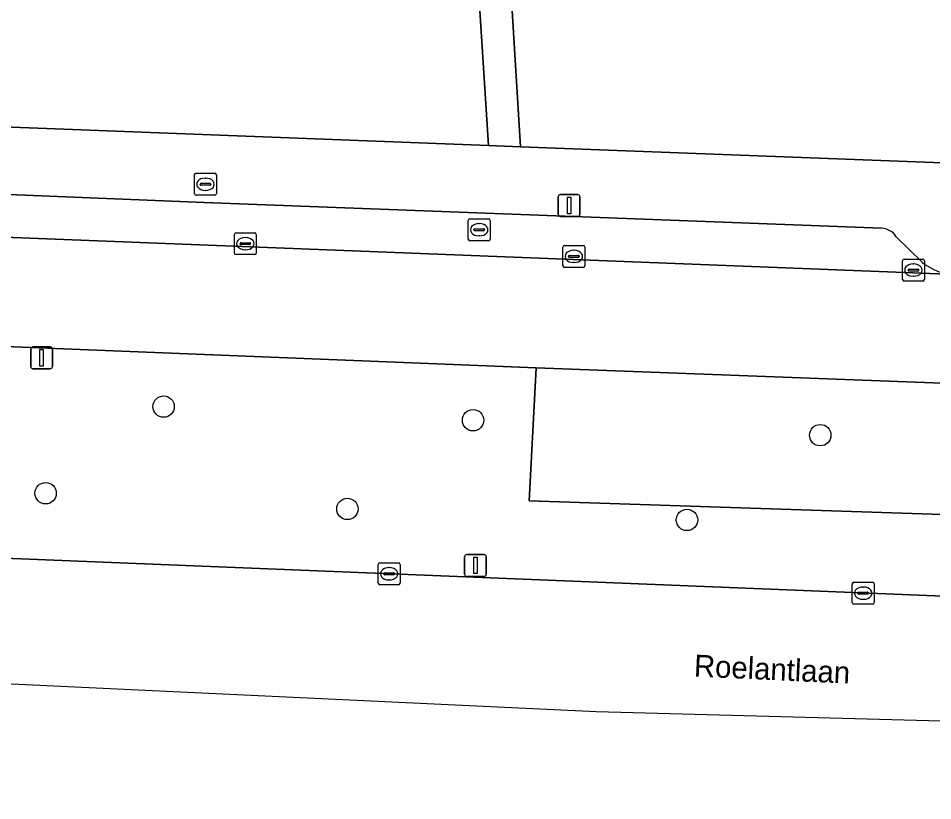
# Model space of a CAD drawing. Extents: x 159680 to 160786, y 387323 to 388340.
# Drawn here: x 160651.16 to 160692.96, y 387486.64 to 387522.39 of the extents above; entities that cross this region are included whole.
import ezdxf

# ---------------------------------------------------------------- set-up
doc = ezdxf.new("R2010")
doc.units = 0
for name, color, linetype in [('IMGEO_Boom', 7, 'Continuous'), ('IMGEO_Erf', 7, 'Continuous'), ('IMGEO_Groenvoorziening', 7, 'Continuous'), ('IMGEO_Kolk', 7, 'Continuous'), ('IMGEO_Lichtmast', 7, 'Continuous'), ('IMGEO_Openbare_ruimte_label', 7, 'Continuous'), ('IMGEO_Parkeervlak_open', 7, 'Continuous'), ('IMGEO_Rijbaan_lokaal_open', 7, 'Continuous'), ('IMGEO_Rioolput', 7, 'Continuous'), ('IMGEO_Verkeerseiland_groen', 7, 'Continuous'), ('IMGEO_Voetpad_open', 7, 'Continuous')]:
    doc.layers.add(name, color=color, linetype=linetype)

msp = doc.modelspace()

# ---------------------------------------------------------------- linework, layer by layer
at = {"layer": 'IMGEO_Boom'}
for centre in [(160657.803, 387504.648), (160671.947, 387504.025), (160687.815, 387503.341), (160652.411, 387500.689), (160666.206, 387499.971), (160681.725, 387499.47)]:
    msp.add_circle(centre, 0.489, dxfattribs=at)
at = {"layer": 'IMGEO_Erf'}
msp.add_lwpolyline([(160671.422, 387535.808), (160670.463, 387535.746), (160670.764, 387531.084), (160663.921, 387530.643), (160657.629, 387530.237), (160651.337, 387529.831), (160645.045, 387529.425), (160638.752, 387529.019), (160632.461, 387528.613), (160626.169, 387528.207), (160619.877, 387527.801), (160613.864, 387527.413), (160614.419, 387518.812), (160672.649, 387516.579)], close=True, dxfattribs=at)
msp.add_lwpolyline([(160673.709, 387523.245), (160674.122, 387516.523), (160698.213, 387515.6)], dxfattribs=at)
at = {"layer": 'IMGEO_Groenvoorziening'}
msp.add_lwpolyline([(160710.438, 387499.153), (160710.835, 387504.989), (160709.41, 387505.047), (160695.397, 387505.634), (160674.827, 387506.422), (160674.508, 387500.338)], close=True, dxfattribs=at)
at = {"layer": 'IMGEO_Kolk'}
for p, q in [((160661.039, 387511.666), (160661.039, 387512.518)), ((160661.114, 387512.592), (160661.966, 387512.592)), ((160662.04, 387512.518), (160662.04, 387511.666)), ((160661.298, 387512.086), (160661.298, 387512.098)), ((160661.341, 387512.135), (160661.739, 387512.135)), ((160661.527, 387512.372), (160661.552, 387512.372)), ((160661.782, 387512.098), (160661.782, 387512.086)), ((160661.736, 387512.049), (160661.338, 387512.049)), ((160661.55, 387511.812), (160661.525, 387511.812)), ((160676.055, 387511.085), (160676.055, 387511.937)), ((160676.13, 387512.011), (160676.982, 387512.011)), ((160676.543, 387511.791), (160676.568, 387511.791)), ((160677.056, 387511.937), (160677.056, 387511.085)), ((160661.966, 387511.592), (160661.114, 387511.592)), ((160676.314, 387511.505), (160676.314, 387511.517)), ((160676.752, 387511.468), (160676.354, 387511.468)), ((160676.357, 387511.554), (160676.755, 387511.554)), ((160676.566, 387511.231), (160676.541, 387511.231)), ((160676.798, 387511.517), (160676.798, 387511.505)), ((160691.576, 387510.46), (160691.576, 387511.312)), ((160691.651, 387511.386), (160692.503, 387511.386)), ((160692.577, 387511.312), (160692.577, 387510.46)), ((160676.982, 387511.011), (160676.13, 387511.011)), ((160691.835, 387510.88), (160691.835, 387510.892)), ((160692.273, 387510.843), (160691.875, 387510.843)), ((160691.878, 387510.929), (160692.276, 387510.929)), ((160692.064, 387511.166), (160692.089, 387511.166)), ((160692.319, 387510.892), (160692.319, 387510.88)), ((160692.503, 387510.386), (160691.651, 387510.386)), ((160692.087, 387510.606), (160692.062, 387510.606)), ((160667.612, 387496.581), (160667.612, 387497.433)), ((160667.687, 387497.507), (160668.539, 387497.507)), ((160668.613, 387497.433), (160668.613, 387496.581)), ((160667.871, 387497.001), (160667.871, 387497.013)), ((160667.914, 387497.05), (160668.312, 387497.05)), ((160668.1, 387497.287), (160668.125, 387497.287)), ((160668.355, 387497.013), (160668.355, 387497.001)), ((160668.309, 387496.964), (160667.911, 387496.964)), ((160668.123, 387496.727), (160668.098, 387496.727)), ((160689.356, 387496.619), (160690.208, 387496.619)), ((160668.539, 387496.507), (160667.687, 387496.507)), ((160689.281, 387495.693), (160689.281, 387496.545)), ((160689.769, 387496.399), (160689.794, 387496.399)), ((160690.282, 387496.545), (160690.282, 387495.693)), ((160689.54, 387496.113), (160689.54, 387496.125)), ((160689.978, 387496.076), (160689.58, 387496.076)), ((160689.583, 387496.162), (160689.981, 387496.162)), ((160689.792, 387495.839), (160689.767, 387495.839)), ((160690.024, 387496.125), (160690.024, 387496.113)), ((160690.208, 387495.619), (160689.356, 387495.619))]:
    msp.add_line(p, q, dxfattribs=at)
for points in [[(160661.039, 387511.666), (160661.039, 387512.518)], [(160661.114, 387512.592), (160661.966, 387512.592)], [(160662.04, 387512.518), (160662.04, 387511.666)], [(160676.055, 387511.085), (160676.055, 387511.937)], [(160676.13, 387512.011), (160676.982, 387512.011)], [(160677.056, 387511.937), (160677.056, 387511.085)], [(160661.966, 387511.592), (160661.114, 387511.592)], [(160691.576, 387510.46), (160691.576, 387511.312)], [(160691.651, 387511.386), (160692.503, 387511.386)], [(160692.577, 387511.312), (160692.577, 387510.46)], [(160676.982, 387511.011), (160676.13, 387511.011)], [(160692.503, 387510.386), (160691.651, 387510.386)], [(160667.612, 387496.581), (160667.612, 387497.433)], [(160667.687, 387497.507), (160668.539, 387497.507)], [(160668.613, 387497.433), (160668.613, 387496.581)], [(160689.356, 387496.619), (160690.208, 387496.619)], [(160668.539, 387496.507), (160667.687, 387496.507)], [(160689.281, 387495.693), (160689.281, 387496.545)], [(160690.282, 387496.545), (160690.282, 387495.693)], [(160690.208, 387495.619), (160689.356, 387495.619)]]:
    msp.add_lwpolyline(points, dxfattribs=at)
for centre, radius, start, end in [((160661.116, 387512.516), 0.0765, 91.552, 178.448), ((160661.116, 387512.516), 0.0765, 91.552, 178.448), ((160661.964, 387512.516), 0.0765, 1.552, 88.448), ((160661.964, 387512.516), 0.0765, 1.552, 88.448), ((160661.338, 387512.095), 0.0403, 85.8775, 175.7526), ((160661.335, 387512.085), 0.0366, 178.938, 274.7102), ((160661.739, 387512.092), 0.043, 264.8664, 352.4533), ((160661.743, 387512.097), 0.0386, 1.7309, 96.639), ((160661.116, 387511.668), 0.0765, 181.552, 268.448), ((160661.116, 387511.668), 0.0765, 181.552, 268.448), ((160661.964, 387511.668), 0.0765, 271.552, 358.448), ((160661.964, 387511.668), 0.0765, 271.552, 358.448), ((160676.132, 387511.935), 0.0765, 91.552, 178.448), ((160676.132, 387511.935), 0.0765, 91.552, 178.448), ((160676.98, 387511.935), 0.0765, 1.552, 88.448), ((160676.98, 387511.935), 0.0765, 1.552, 88.448), ((160676.354, 387511.514), 0.0403, 85.8775, 175.7526), ((160676.351, 387511.504), 0.0366, 178.938, 274.7102), ((160676.755, 387511.511), 0.043, 264.8664, 352.4533), ((160676.759, 387511.516), 0.0386, 1.7309, 96.639), ((160691.653, 387511.31), 0.0765, 91.552, 178.448), ((160691.653, 387511.31), 0.0765, 91.552, 178.448), ((160692.501, 387511.31), 0.0765, 1.552, 88.448), ((160692.501, 387511.31), 0.0765, 1.552, 88.448), ((160676.132, 387511.087), 0.0765, 181.552, 268.448), ((160676.132, 387511.087), 0.0765, 181.552, 268.448), ((160676.98, 387511.087), 0.0765, 271.552, 358.448), ((160676.98, 387511.087), 0.0765, 271.552, 358.448), ((160691.875, 387510.889), 0.0403, 85.8775, 175.7526), ((160691.872, 387510.879), 0.0366, 178.938, 274.7102), ((160692.276, 387510.886), 0.043, 264.8664, 352.4533), ((160692.28, 387510.891), 0.0386, 1.7309, 96.639), ((160691.653, 387510.462), 0.0765, 181.552, 268.448), ((160691.653, 387510.462), 0.0765, 181.552, 268.448), ((160692.501, 387510.462), 0.0765, 271.552, 358.448), ((160692.501, 387510.462), 0.0765, 271.552, 358.448), ((160667.689, 387497.431), 0.0765, 91.552, 178.448), ((160667.689, 387497.431), 0.0765, 91.552, 178.448), ((160668.537, 387497.431), 0.0765, 1.552, 88.448), ((160668.537, 387497.431), 0.0765, 1.552, 88.448), ((160667.911, 387497.01), 0.0403, 85.8775, 175.7526), ((160668.316, 387497.012), 0.0386, 1.7309, 96.639), ((160667.908, 387497), 0.0366, 178.938, 274.7102), ((160668.312, 387497.007), 0.043, 264.8664, 352.4533), ((160689.358, 387496.543), 0.0765, 91.552, 178.448), ((160689.358, 387496.543), 0.0765, 91.552, 178.448), ((160690.206, 387496.543), 0.0765, 1.552, 88.448), ((160690.206, 387496.543), 0.0765, 1.552, 88.448), ((160667.689, 387496.583), 0.0765, 181.552, 268.448), ((160667.689, 387496.583), 0.0765, 181.552, 268.448), ((160668.537, 387496.583), 0.0765, 271.552, 358.448), ((160668.537, 387496.583), 0.0765, 271.552, 358.448), ((160689.58, 387496.122), 0.0403, 85.8775, 175.7526), ((160689.577, 387496.112), 0.0366, 178.938, 274.7102), ((160689.981, 387496.119), 0.043, 264.8664, 352.4533), ((160689.985, 387496.124), 0.0386, 1.7309, 96.639), ((160689.358, 387495.695), 0.0765, 181.552, 268.448), ((160689.358, 387495.695), 0.0765, 181.552, 268.448), ((160690.206, 387495.695), 0.0765, 271.552, 358.448), ((160690.206, 387495.695), 0.0765, 271.552, 358.448)]:
    msp.add_arc(centre, radius, start, end, dxfattribs=at)
for centre, major_axis, ratio, start_param, end_param in [((160661.526, 387512.092), (-0.387, 0.002), 0.722429, 4.712389, 7.853982), ((160661.551, 387512.092), (-0.39, 0.002), 0.717154, 1.570796, 4.712389), ((160676.542, 387511.511), (-0.387, 0.002), 0.722429, 4.712389, 7.853982), ((160676.567, 387511.511), (-0.39, 0.002), 0.717154, 1.570796, 4.712389), ((160692.063, 387510.886), (-0.387, 0.002), 0.722429, 4.712389, 7.853982), ((160692.088, 387510.886), (-0.39, 0.002), 0.717154, 1.570796, 4.712389), ((160668.099, 387497.007), (-0.387, 0.002), 0.722429, 4.712389, 7.853982), ((160668.124, 387497.007), (-0.39, 0.002), 0.717154, 1.570796, 4.712389), ((160689.768, 387496.119), (-0.387, 0.002), 0.722429, 4.712389, 7.853982), ((160689.793, 387496.119), (-0.39, 0.002), 0.717154, 1.570796, 4.712389)]:
    msp.add_ellipse(centre, major_axis=major_axis, ratio=ratio, start_param=start_param, end_param=end_param, dxfattribs=at)
at = {"layer": 'IMGEO_Lichtmast'}
for p, q in [((160675.842, 387513.435), (160675.842, 387514.235)), ((160675.842, 387514.235), (160675.842, 387513.435)), ((160675.942, 387514.335), (160676.732, 387514.335)), ((160676.732, 387514.335), (160675.942, 387514.335)), ((160676.832, 387514.235), (160676.832, 387513.435)), ((160676.832, 387513.435), (160676.832, 387514.235)), ((160676.732, 387513.335), (160675.942, 387513.335)), ((160675.942, 387513.335), (160676.732, 387513.335)), ((160651.732, 387506.476), (160651.732, 387507.276)), ((160651.732, 387507.276), (160651.732, 387506.476)), ((160651.832, 387507.376), (160652.622, 387507.376)), ((160652.622, 387507.376), (160651.832, 387507.376)), ((160652.722, 387507.276), (160652.722, 387506.476)), ((160652.722, 387506.476), (160652.722, 387507.276)), ((160652.622, 387506.376), (160651.832, 387506.376)), ((160651.832, 387506.376), (160652.622, 387506.376)), ((160671.659, 387497.887), (160672.449, 387497.887)), ((160672.449, 387497.887), (160671.659, 387497.887)), ((160671.559, 387496.987), (160671.559, 387497.787)), ((160671.559, 387497.787), (160671.559, 387496.987)), ((160672.549, 387497.787), (160672.549, 387496.987)), ((160672.549, 387496.987), (160672.549, 387497.787)), ((160672.449, 387496.887), (160671.659, 387496.887)), ((160671.659, 387496.887), (160672.449, 387496.887))]:
    msp.add_line(p, q, dxfattribs=at)
for points in [[(160676.262, 387514.21), (160676.412, 387514.21), (160676.412, 387513.46), (160676.262, 387513.46), (160676.262, 387514.21)], [(160652.152, 387507.251), (160652.302, 387507.251), (160652.302, 387506.501), (160652.152, 387506.501), (160652.152, 387507.251)], [(160671.979, 387497.762), (160672.129, 387497.762), (160672.129, 387497.012), (160671.979, 387497.012), (160671.979, 387497.762)]]:
    msp.add_lwpolyline(points, dxfattribs=at)
for centre, start, end in [((160675.942, 387514.235), 90, 180), ((160675.942, 387514.235), 90, 180), ((160676.732, 387514.235), 0, 90), ((160676.732, 387514.235), 360, 90), ((160675.942, 387513.435), 180, 270), ((160675.942, 387513.435), 180, 270), ((160676.732, 387513.435), 270, 0), ((160676.732, 387513.435), 270, 0), ((160651.832, 387507.276), 90, 180), ((160651.832, 387507.276), 90, 180), ((160652.622, 387507.276), 0, 90), ((160652.622, 387507.276), 360, 90), ((160651.832, 387506.476), 180, 270), ((160651.832, 387506.476), 180, 270), ((160652.622, 387506.476), 270, 0), ((160652.622, 387506.476), 270, 0), ((160671.659, 387497.787), 90, 180), ((160671.659, 387497.787), 90, 180), ((160672.449, 387497.787), 0, 90), ((160672.449, 387497.787), 360, 90), ((160671.659, 387496.987), 180, 270), ((160671.659, 387496.987), 180, 270), ((160672.449, 387496.987), 270, 0), ((160672.449, 387496.987), 270, 0)]:
    msp.add_arc(centre, 0.1, start, end, dxfattribs=at)
at = {"layer": 'IMGEO_Parkeervlak_open'}
for points in [[(160690.617, 387512.802), (160659.659, 387513.975), (160530.865, 387519.238)], [(160527.787, 387517.364), (160609.027, 387514.034), (160612.475, 387513.887), (160693.596, 387510.695)], [(160692.469, 387511.241), (160691.292, 387512.412)]]:
    msp.add_lwpolyline(points, dxfattribs=at)
for centre, radius, start, end in [((160690.56, 387511.925), 0.879, 33.6532, 86.31), ((160694.296, 387513.577), 2.965, 231.9614, 256.3408)]:
    msp.add_arc(centre, radius, start, end, dxfattribs=at)
at = {"layer": 'IMGEO_Rijbaan_lokaal_open'}
msp.add_lwpolyline([(160693.596, 387510.695), (160612.475, 387513.887), (160612.29, 387508.929), (160674.827, 387506.422), (160695.397, 387505.634), (160695.576, 387510.557)], close=True, dxfattribs=at)
msp.add_lwpolyline([(160771.311, 387489.847), (160772.4, 387489.811), (160772.103, 387495.161), (160766.345, 387494.627), (160761.35, 387494.127), (160754.314, 387493.702), (160753.317, 387493.667), (160750.287, 387493.683), (160569.57, 387500.998), (160568.353, 387500.952), (160553.507, 387501.632), (160549.549, 387501.895), (160545.695, 387502.222), (160544.816, 387502.384), (160544.923, 387496.983), (160544.923, 387496.983), (160677.578, 387490.72), (160747.412, 387488.822), (160772.489, 387486.636)], dxfattribs=at)
at = {"layer": 'IMGEO_Rioolput'}
for p, q in [((160659.215, 387514.381), (160659.215, 387515.233)), ((160659.29, 387515.307), (160660.142, 387515.307)), ((160659.703, 387515.087), (160659.728, 387515.087)), ((160660.216, 387515.233), (160660.216, 387514.381)), ((160659.474, 387514.801), (160659.474, 387514.813)), ((160659.912, 387514.764), (160659.514, 387514.764)), ((160659.517, 387514.85), (160659.915, 387514.85)), ((160659.958, 387514.813), (160659.958, 387514.801)), ((160660.142, 387514.307), (160659.29, 387514.307)), ((160659.726, 387514.527), (160659.701, 387514.527)), ((160671.728, 387512.303), (160671.728, 387513.155)), ((160671.803, 387513.229), (160672.655, 387513.229)), ((160672.216, 387513.009), (160672.241, 387513.009)), ((160672.729, 387513.155), (160672.729, 387512.303)), ((160671.987, 387512.723), (160671.987, 387512.735)), ((160672.425, 387512.686), (160672.027, 387512.686)), ((160672.03, 387512.772), (160672.428, 387512.772)), ((160672.471, 387512.735), (160672.471, 387512.723)), ((160672.655, 387512.229), (160671.803, 387512.229)), ((160672.239, 387512.449), (160672.214, 387512.449))]:
    msp.add_line(p, q, dxfattribs=at)
for points in [[(160659.215, 387514.381), (160659.215, 387515.233)], [(160659.29, 387515.307), (160660.142, 387515.307)], [(160660.216, 387515.233), (160660.216, 387514.381)], [(160660.142, 387514.307), (160659.29, 387514.307)], [(160671.728, 387512.303), (160671.728, 387513.155)], [(160671.803, 387513.229), (160672.655, 387513.229)], [(160672.729, 387513.155), (160672.729, 387512.303)], [(160672.655, 387512.229), (160671.803, 387512.229)]]:
    msp.add_lwpolyline(points, dxfattribs=at)
for centre, radius, start, end in [((160659.292, 387515.231), 0.0765, 91.552, 178.448), ((160659.292, 387515.231), 0.0765, 91.552, 178.448), ((160660.14, 387515.231), 0.0765, 1.552, 88.448), ((160660.14, 387515.231), 0.0765, 1.552, 88.448), ((160659.514, 387514.81), 0.0403, 85.8775, 175.7526), ((160659.511, 387514.8), 0.0366, 178.938, 274.7102), ((160659.915, 387514.807), 0.043, 264.8664, 352.4533), ((160659.919, 387514.812), 0.0386, 1.7309, 96.639), ((160659.292, 387514.383), 0.0765, 181.552, 268.448), ((160659.292, 387514.383), 0.0765, 181.552, 268.448), ((160660.14, 387514.383), 0.0765, 271.552, 358.448), ((160660.14, 387514.383), 0.0765, 271.552, 358.448), ((160671.805, 387513.153), 0.0765, 91.552, 178.448), ((160671.805, 387513.153), 0.0765, 91.552, 178.448), ((160672.653, 387513.153), 0.0765, 1.552, 88.448), ((160672.653, 387513.153), 0.0765, 1.552, 88.448), ((160672.027, 387512.732), 0.0403, 85.8775, 175.7526), ((160672.024, 387512.722), 0.0366, 178.938, 274.7102), ((160672.428, 387512.729), 0.043, 264.8664, 352.4533), ((160672.432, 387512.734), 0.0386, 1.7309, 96.639), ((160671.805, 387512.305), 0.0765, 181.552, 268.448), ((160671.805, 387512.305), 0.0765, 181.552, 268.448), ((160672.653, 387512.305), 0.0765, 271.552, 358.448), ((160672.653, 387512.305), 0.0765, 271.552, 358.448)]:
    msp.add_arc(centre, radius, start, end, dxfattribs=at)
for centre, major_axis, ratio, start_param, end_param in [((160659.702, 387514.807), (-0.387, 0.002), 0.722429, 4.712389, 7.853982), ((160659.727, 387514.807), (-0.39, 0.002), 0.717154, 1.570796, 4.712389), ((160672.215, 387512.729), (-0.387, 0.002), 0.722429, 4.712389, 7.853982), ((160672.24, 387512.729), (-0.39, 0.002), 0.717154, 1.570796, 4.712389)]:
    msp.add_ellipse(centre, major_axis=major_axis, ratio=ratio, start_param=start_param, end_param=end_param, dxfattribs=at)
at = {"layer": 'IMGEO_Verkeerseiland_groen'}
for points in [[(160674.827, 387506.422), (160612.29, 387508.929), (160608.845, 387509.074), (160531.767, 387512.208)], [(160715.623, 387504.793), (160710.835, 387504.989), (160710.438, 387499.153), (160674.508, 387500.338), (160674.827, 387506.422)], [(160533.969, 387503.328), (160544.816, 387502.384), (160545.695, 387502.222), (160549.549, 387501.895), (160553.507, 387501.632), (160568.353, 387500.952), (160569.57, 387500.998), (160750.287, 387493.683), (160753.317, 387493.667), (160754.314, 387493.702), (160761.35, 387494.127), (160766.345, 387494.627), (160772.103, 387495.161)]]:
    msp.add_lwpolyline(points, dxfattribs=at)
at = {"layer": 'IMGEO_Voetpad_open'}
for points in [[(160671.422, 387535.808), (160672.649, 387516.579), (160674.122, 387516.523), (160673.709, 387523.245)], [(160699.904, 387514.248), (160699.823, 387515.513), (160699.29, 387515.525), (160698.213, 387515.6), (160674.122, 387516.523), (160672.649, 387516.579), (160614.419, 387518.812), (160613.937, 387518.83), (160613.042, 387518.867), (160548.128, 387521.567)], [(160530.865, 387519.238), (160659.659, 387513.975), (160690.617, 387512.802)], [(160691.292, 387512.412), (160692.469, 387511.241)]]:
    msp.add_lwpolyline(points, dxfattribs=at)
for centre, radius, start, end in [((160690.56, 387511.925), 0.879, 33.6532, 86.31), ((160694.296, 387513.577), 2.965, 231.9614, 256.3408)]:
    msp.add_arc(centre, radius, start, end, dxfattribs=at)

# ---------------------------------------------------------------- texts
at = {"layer": 'IMGEO_Openbare_ruimte_label'}
msp.add_text('Roelantlaan', height=1, rotation=357.3636, dxfattribs=at).set_placement((160682.029, 387492.316))

doc.saveas('drawing.dxf')
